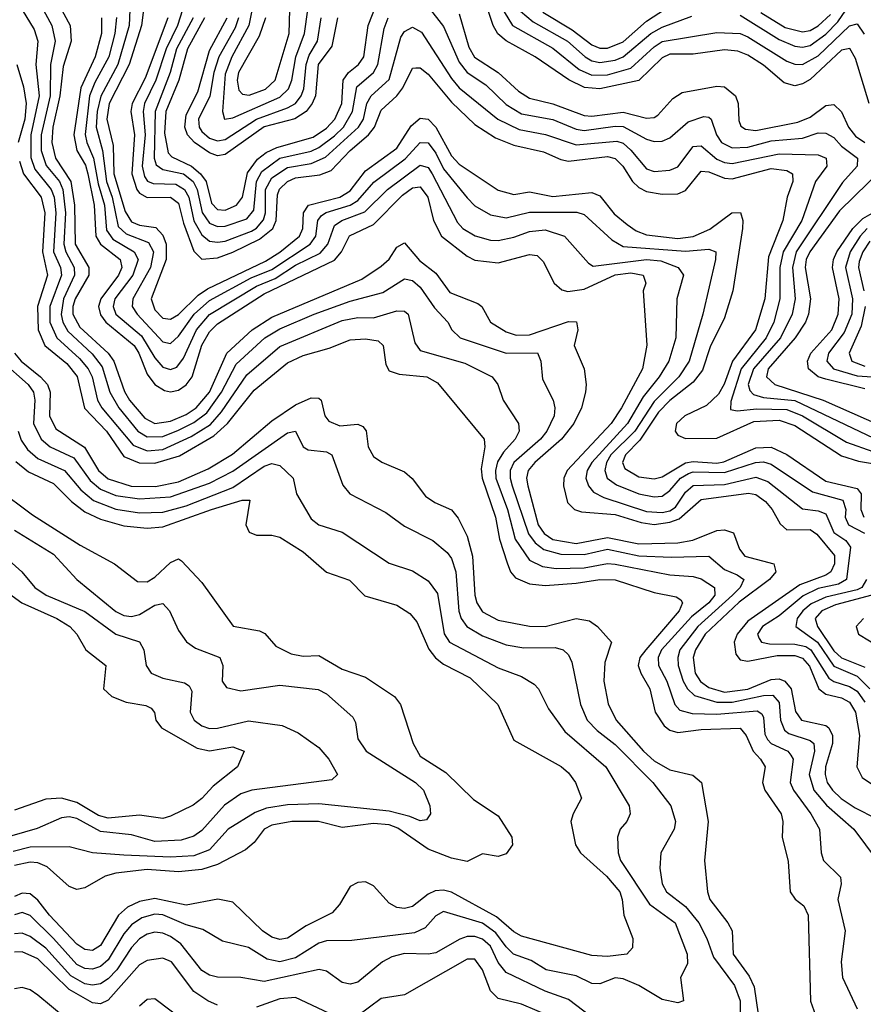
# Model space of a CAD drawing. Header units: inches. Extents: x 501365 to 657855, y 482276 to 547543.
# Tile 860 of 957: x 621803 to 623966, y 500641 to 503165. Entities that reach past the tile are written whole.
import ezdxf

# ---------------------------------------------------------------- set-up
doc = ezdxf.new("R2010")
doc.units = ezdxf.units.IN
doc.header["$MEASUREMENT"] = 0
doc.layers.add('A6520', color=7, linetype='Continuous')

msp = doc.modelspace()

# ---------------------------------------------------------------- linework, layer by layer
at = {"layer": 'A6520', "color": 5}
for points, elevation in [([(622414.2, 503270), (622390.7, 503150), (622346.8, 503070), (622330, 503025.6), (622322.8, 502930), (622328.5, 502910), (622350, 502913.2), (622470, 502966.8), (622492.5, 502987.5), (622500.8, 503010), (622510.9, 503070), (622533.4, 503130), (622541.6, 503190)], 3160), ([(623980.9, 502950), (623945.7, 503065.7), (623931.2, 503091.2), (623910, 503087.2), (623830, 503011.9), (623810, 503000.6), (623790, 502995.9), (623763.1, 503003.1), (623710, 503048.9), (623670, 503073.9), (623644.5, 503084.5), (623610, 503088), (623530, 503076.9), (623470, 503076.4), (623450, 503067.1), (623390, 503009.1), (623290, 502987.5), (623251.4, 502991.4), (623210.8, 503010.8), (623124.3, 503070), (623050.6, 503110.6), (623028.6, 503128.6), (623017, 503150), (622970.3, 503290)], 3120), ([(621853.2, 503210), (621885.9, 503150), (621894.5, 503110), (621881.9, 503050), (621881.7, 502970), (621858.6, 502870), (621858.5, 502830), (621871.3, 502791.3), (621905.1, 502750), (621913.9, 502730), (621920.4, 502670), (621916.4, 502590), (621921.7, 502570), (621942.6, 502530), (621943.9, 502510), (621915.8, 502450), (621909.2, 502409.3), (621913.5, 502390), (621926.6, 502366.6), (621988.6, 502308.6), (622014.9, 502274.9), (622034.4, 502210), (622057.3, 502170), (622106.3, 502110), (622130, 502096.1), (622170, 502096.8), (622210, 502112.6), (622250, 502132.4), (622282.6, 502157.4), (622320.9, 502210), (622358, 502282), (622431.6, 502350), (622470, 502372.8), (622558.2, 502410), (622650, 502443.3), (622734.1, 502465.9), (622790, 502500.8), (622810, 502496.9), (622830, 502479.5), (622866.6, 502426.6), (622900.6, 502390), (622911.3, 502370), (622932.6, 502350), (623050, 502310.6), (623131, 502311), (623139, 502290), (623143.5, 502243.5), (623170.6, 502190), (623175.2, 502170), (623173.3, 502150), (623154.2, 502110), (623138.5, 502090), (623070, 502030.2), (623060.7, 502010), (623060.2, 501990), (623066, 501970), (623107.6, 501847.6), (623124.2, 501824.2), (623146.7, 501806.7), (623190, 501795.1), (623250, 501794.5), (623310, 501807.7), (623390, 501791.1), (623472.9, 501787.1), (623569.8, 501789.8), (623610, 501755.5), (623642.4, 501742.4), (623659.7, 501730), (623650, 501710), (623630.8, 501690), (623541.5, 501610), (623495.6, 501550), (623490, 501530), (623491.2, 501510), (623504.3, 501470), (623515.4, 501450), (623533, 501433), (623590, 501416), (623630, 501415.4), (623710, 501433), (623733.7, 501433.7), (623750, 501415), (623753.5, 501370), (623763.8, 501343.8), (623775.1, 501335.1), (623830, 501317.5), (623839, 501310), (623841, 501290), (623827.3, 501230), (623839.1, 501190), (623871.8, 501151.8), (623941.6, 501090), (624001.7, 501010)], 2860), ([(621900.3, 503210), (621932.9, 503150), (621935.2, 503110), (621914.8, 503045.2), (621906, 502970), (621888.3, 502890), (621885.4, 502850), (621895, 502810), (621934.5, 502750), (621943.7, 502690), (621945.5, 502590), (621980.6, 502530), (621980.2, 502510), (621945.6, 502450), (621939.1, 502430), (621939.3, 502410), (621957.3, 502377.3), (622030, 502310), (622044.7, 502290), (622072, 502212), (622084.7, 502190), (622123.7, 502143.7), (622150, 502130.4), (622190, 502136.3), (622230, 502152.8), (622256, 502170), (622290, 502210.3), (622334, 502310), (622399.1, 502370), (622450, 502402.6), (622680, 502500), (622730, 502533.3), (622750, 502551.4), (622770, 502582.2), (622790, 502593.2), (622828, 502548), (622870, 502515.1), (622905.8, 502465.8), (622977.7, 502437.7), (622987.6, 502430), (623010.1, 502390), (623050, 502364.8), (623076.3, 502356.3), (623110, 502357.3), (623210, 502391.1), (623230.6, 502390.6), (623233.7, 502370), (623225, 502330), (623250.6, 502270), (623255.5, 502230), (623253.4, 502210), (623243.2, 502170), (623224, 502130), (623192, 502090), (623123.6, 502030), (623106.9, 502010), (623102.8, 501990), (623105.8, 501970), (623132.7, 501870), (623147.9, 501847.9), (623170, 501832.8), (623230, 501822.5), (623310, 501838.1), (623390, 501821.6), (623490, 501824.6), (623528.7, 501831.3), (623590, 501855.9), (623610, 501857.8), (623633.1, 501850), (623648, 501808), (623661.9, 501790), (623736.3, 501770), (623741.4, 501750), (623725.4, 501730), (623647.8, 501672.2), (623560.8, 501590), (623535.4, 501550), (623529.3, 501530), (623534.4, 501490), (623548.4, 501468.4), (623570, 501453.6), (623610, 501441.6), (623670, 501449), (623730, 501473.9), (623750, 501475.3), (623765, 501470), (623780.5, 501450), (623792.3, 501392.3), (623807.5, 501370), (623870, 501355.9), (623877.8, 501350), (623886.7, 501330), (623886.6, 501310), (623868.7, 501250), (623867.8, 501230), (623873.5, 501210), (623886.5, 501190), (623908.7, 501168.8), (623944.9, 501144.9), (624052.7, 501090)], 2880), ([(622277.4, 503170), (622233.3, 503090), (622211.2, 503010), (622177.9, 502930), (622174.5, 502874.5), (622183.5, 502823.5), (622193.3, 502813.3), (622244, 502790), (622266.7, 502770), (622281.2, 502750), (622295.2, 502695.2), (622310, 502678.6), (622330, 502676.8), (622359.3, 502690), (622374.6, 502710), (622387.3, 502772.7), (622412.6, 502807.4), (622435.3, 502824.7), (622462.4, 502837.6), (622555.8, 502864.2), (622590, 502887.3), (622610.7, 502910), (622629.1, 502950), (622632.1, 503010), (622645.9, 503030), (622671.9, 503050), (622685, 503070), (622696.3, 503150), (622717.3, 503202.7)], 3080), ([(622850, 503197.6), (622890, 503147.7), (622930, 503056), (622950, 503030.1), (622998.2, 502998.2), (623050, 502947.8), (623090, 502923.9), (623170, 502909.4), (623230, 502884.5), (623250, 502880.7), (623330, 502892.4), (623350, 502891.2), (623410, 502858.8), (623430, 502852.7), (623450, 502853.3), (623470, 502862), (623516.6, 502903.4), (623557.1, 502917.1), (623570, 502915.4), (623575.5, 502910), (623589.8, 502870), (623602.3, 502850), (623630, 502836.6), (623670, 502838.4), (623730, 502854.4), (623810, 502861), (623850, 502874.7), (623870, 502874.6), (623890, 502862.8), (623910, 502841), (623950.6, 502810), (623950.1, 502790), (623912.1, 502747.9), (623793.5, 502570), (623783.9, 502530), (623791.2, 502450), (623783.7, 502410), (623753.2, 502350), (623683.9, 502270), (623670.3, 502230.3), (623674.6, 502214.6), (623684.5, 502204.5), (623710, 502196.9), (623790, 502189), (623992.4, 502092.4)], 3060), ([(623144, 503184), (623219.4, 503139.4), (623270, 503100.8), (623290, 503092.4), (623310, 503091.9), (623350, 503108.7), (623410, 503161.2), (623490, 503213.5)], 3180), ([(623650, 503176.5), (623750, 503114.4), (623790, 503096.8), (623810, 503094.3), (623830, 503098.8), (623870, 503127.8), (623900.4, 503159.6), (623930, 503203)], 3160), ([(621810, 503190), (621840.3, 503140.3), (621849.8, 503110), (621844.9, 503050), (621853.5, 502970), (621831.4, 502870), (621831.5, 502811.5), (621842.1, 502782.2), (621883.7, 502730), (621891.8, 502710), (621895.6, 502670), (621890.3, 502570.3), (621908, 502530), (621910.4, 502510), (621880.2, 502430), (621880.9, 502390), (621898.3, 502350), (621956.7, 502296.7), (621979, 502270), (621989.1, 502250), (622002.8, 502190), (622014, 502170), (622094.1, 502074.1), (622130, 502060.2), (622170, 502063.3), (622243.2, 502096.8), (622292.1, 502127.9), (622320.2, 502159.8), (622385.2, 502254.8), (622470, 502327), (622630, 502393.7), (622670, 502401.4), (622710, 502401.1), (622770, 502419.1), (622790, 502418), (622799.2, 502410), (622816.4, 502336.4), (622830, 502317.2), (622944.6, 502284.6), (623014.6, 502250), (623028.9, 502230), (623042.5, 502190), (623081.8, 502130), (623083.6, 502110), (623073.6, 502090), (623043.6, 502056.4), (623028.4, 502031.6), (623022.8, 502010), (623023.6, 501990), (623053.8, 501910), (623073.6, 501833.6), (623110, 501779.9), (623143.4, 501763.4), (623178.7, 501758.7), (623250, 501760.4), (623310, 501771.3), (623330, 501769.3), (623470, 501742.5), (623530, 501737.8), (623550, 501731.5), (623584.4, 501710), (623585.5, 501690), (623570, 501670), (623525.6, 501634.4), (623448.6, 501550), (623439.7, 501530), (623440.7, 501510), (623461.9, 501470), (623483, 501410), (623495.6, 501395.6), (623526.7, 501386.7), (623590, 501385.3), (623693.8, 501393.8), (623706, 501386), (623710, 501376.8), (623713.7, 501333.7), (623720.4, 501320.4), (623730, 501309.6), (623772, 501290), (623780, 501280), (623785.7, 501270), (623778.1, 501210), (623786.6, 501190), (623831.1, 501130), (623853.9, 501090), (623857.9, 501030), (623864.1, 501010), (623907, 500967), (623909.1, 500950), (623900.8, 500910), (623919.2, 500830), (623909.2, 500750), (623912.6, 500710), (623950, 500629.5)], 2840), ([(622013.3, 503170), (622013.3, 503130), (621996.7, 503070), (621960, 502990), (621942.3, 502870), (621950, 502830), (621971.8, 502791.8), (621978.1, 502770), (621994.2, 502690), (621998.7, 502610), (622010, 502589.8), (622060.9, 502550), (622065, 502530), (622056.1, 502510), (622011.5, 502450), (622005.2, 502430), (622010, 502408.7), (622024.1, 502390), (622096.4, 502330), (622108.9, 502310), (622130, 502256.6), (622150, 502230.4), (622174.6, 502214.6), (622190, 502211.4), (622210, 502215.3), (622230, 502229.3), (622245.4, 502250), (622270, 502330.5), (622290, 502365.1), (622310, 502385.6), (622430, 502462), (622610, 502548.7), (622628.2, 502570), (622649, 502611), (622710, 502640.3), (622784.5, 502715.5), (622810, 502734.1), (622830, 502736.6), (622849.3, 502710), (622863.7, 502650), (622884.6, 502610), (622950, 502558.7), (622970, 502548.4), (623030, 502541.9), (623110, 502562.8), (623130, 502560.3), (623145.3, 502545.3), (623173.4, 502490), (623193, 502473), (623208.6, 502468.6), (623250, 502474.3), (623330, 502511), (623370, 502516), (623401.4, 502510), (623408.5, 502490), (623401.3, 502470), (623411.2, 502331.2), (623399.8, 502270), (623346, 502170), (623319.6, 502130), (623206.9, 502010), (623197.7, 501990), (623197.3, 501970), (623207.7, 501927.7), (623225.3, 501910), (623243.7, 501903.8), (623330, 501897.1), (623396.3, 501876.3), (623430, 501871.6), (623470, 501877.3), (623493.9, 501886.1), (623550, 501935.6), (623671.2, 501951.2), (623690, 501948.2), (623715.5, 501930), (623732.3, 501910), (623753, 501873), (623770, 501857.3), (623830, 501858.5), (623846.4, 501846.4), (623892.1, 501792.1), (623892.2, 501770), (623882.6, 501750), (623870, 501741.5), (623803.3, 501716.7), (623670, 501623.5), (623642.1, 501590), (623634.9, 501570), (623638.8, 501538.8), (623650, 501524.2), (623670, 501520.6), (623744.7, 501535.3), (623790, 501535), (623810, 501528.6), (623828, 501508), (623851.8, 501450), (623870, 501436.2), (623910, 501426.7), (623930, 501415.7), (623946.2, 501390), (623955.8, 501330), (623949.2, 501250), (623962.8, 501222.8), (623986.4, 501206.4)], 2920), ([(622051, 503171), (622047, 503130), (622031.7, 503070), (621995.8, 503004.2), (621982.4, 502970), (621971.1, 502871.1), (621975.1, 502850), (621992.8, 502810), (622004.6, 502744.6), (622020.3, 502690), (622025.5, 502625.5), (622042.2, 502602.2), (622096.9, 502570), (622106.9, 502550), (622093.5, 502510), (622047.3, 502450), (622043.1, 502430), (622049.6, 502410), (622115.1, 502355.1), (622150, 502298.3), (622170, 502274.6), (622190, 502268.5), (622205.8, 502274.2), (622222.9, 502297.1), (622256.1, 502370), (622290, 502409.8), (622410, 502482), (622458.3, 502501.7), (622510, 502535.5), (622573.6, 502566.4), (622593.2, 502590), (622610, 502637.3), (622629, 502650), (622687.9, 502672.2), (622746.2, 502730), (622830, 502792.5), (622850, 502785.9), (622861, 502770), (622925.4, 502645.4), (622939.6, 502630), (622970.8, 502610.8), (623010, 502599.6), (623030, 502598.7), (623070, 502607.4), (623110, 502622.3), (623150, 502626.6), (623199.5, 502610), (623261.1, 502541.1), (623273.1, 502533.1), (623410, 502550.6), (623446.7, 502546.7), (623491.5, 502530), (623504.9, 502510), (623487.8, 502450), (623485.2, 502350), (623466.9, 502290), (623442.1, 502250), (623401.3, 502198.7), (623361.1, 502130), (623269.6, 502030), (623258.2, 502010), (623254.7, 501990), (623261.2, 501970), (623274.3, 501954.3), (623300.3, 501940.3), (623410, 501904.5), (623450, 501901.6), (623470, 501906.5), (623484.2, 501915.9), (623510, 501953.9), (623530, 501971.4), (623610, 501973.9), (623690, 501992.2), (623721, 501981), (623810, 501911.4), (623850, 501906), (623870, 501898.3), (623890.5, 501850.5), (623920.6, 501830), (623932.7, 501812.7), (623922.5, 501730), (623901.8, 501718.2), (623850, 501706.8), (623811.3, 501688.7), (623750, 501637.3), (623707.8, 501610), (623694.2, 501590), (623698.7, 501578.7), (623704.4, 501570), (623725.3, 501565.3), (623790, 501564.1), (623818.4, 501558.4), (623831.7, 501550), (623877.7, 501477.7), (623890, 501468.7), (623930, 501456), (623950, 501444), (623970, 501415.6)], 2940), ([(622085.9, 503190), (622083.7, 503150), (622055.1, 503050), (622011, 502969), (622001.7, 502930), (621999.2, 502890), (622015.8, 502830), (622026.1, 502750), (622040.2, 502710), (622055.4, 502635.4), (622076.1, 502616.1), (622133.8, 502593.8), (622146.2, 502570), (622138.6, 502530), (622093.1, 502450), (622091.4, 502430), (622104.7, 502410), (622170, 502339), (622190, 502335.5), (622210, 502353.6), (622250.5, 502410), (622290, 502445), (622396.4, 502503.6), (622450, 502524.8), (622548, 502590), (622562.6, 502610), (622567.8, 502650), (622576.9, 502663.1), (622588.9, 502671.1), (622650, 502689.4), (622670, 502701.7), (622711.3, 502748.7), (622791.8, 502808.2), (622830, 502850.7), (622850, 502849.1), (622870, 502822.9), (622890, 502783.2), (622950, 502708.3), (622970, 502688), (623010, 502664.7), (623050, 502657.6), (623110, 502671.7), (623231.4, 502671.4), (623250, 502665.6), (623320.8, 502600.8), (623350, 502583.5), (623510, 502571.4), (623570, 502576.5), (623587.7, 502570), (623586.6, 502550), (623554.7, 502410), (623519.7, 502290), (623492.9, 502250), (623430, 502186.8), (623379.8, 502110), (623318.7, 502050), (623307.3, 502030), (623303.4, 502010), (623309.5, 501990), (623332.8, 501972.8), (623390, 501949.6), (623430, 501942), (623450, 501943.7), (623470, 501957.9), (623497.4, 501990), (623517.9, 502002.1), (623530, 502006.2), (623610, 502004.1), (623689.8, 502029.8), (623710, 502031.5), (623730, 502025.8), (623835.3, 501955.3), (623913.4, 501933.4), (623920.6, 501910), (623919.5, 501890), (623928, 501870), (623969.1, 501849.1)], 2960), ([(622120.6, 503190), (622115.2, 503150), (622084.1, 503050), (622033, 502950), (622026.2, 502910), (622042.5, 502842.5), (622044.6, 502770), (622073.7, 502673.7), (622090, 502647.2), (622110, 502638.7), (622152.3, 502632.3), (622170, 502612.7), (622178.4, 502590), (622178.7, 502550), (622140.2, 502450), (622150, 502421.8), (622170, 502400.4), (622190, 502397.6), (622210, 502409.3), (622260.8, 502459.2), (622284.9, 502475.1), (622433.5, 502546.5), (622470, 502569.5), (622520.3, 502610), (622529, 502630), (622530.6, 502670), (622543.8, 502690), (622623.7, 502710), (622650, 502726), (622690, 502777.5), (622770, 502835.4), (622807, 502893), (622830, 502912.3), (622850, 502910.3), (622870, 502889.8), (622910, 502815.8), (622930, 502794.5), (623030, 502727.7), (623070, 502716.6), (623110, 502723.8), (623170, 502711.9), (623270, 502721.8), (623290, 502713.5), (623327.3, 502667.3), (623360.2, 502640.2), (623383.8, 502623.8), (623410, 502613.2), (623490, 502603.9), (623530, 502609.5), (623572.2, 502627.8), (623628.7, 502670), (623650.8, 502670.8), (623657, 502650), (623656.1, 502630), (623631.5, 502470), (623610, 502400.9), (623573.3, 502326.7), (623553.3, 502266.7), (623530, 502235.8), (623470, 502189), (623441.1, 502158.9), (623392.8, 502087.2), (623356.6, 502050), (623348.4, 502030), (623354.8, 502014.8), (623390, 501993.3), (623430, 501987.9), (623450, 501993.5), (623510, 502029), (623530, 502032.9), (623590, 502028.5), (623608.4, 502031.6), (623690, 502067.6), (623729.9, 502069.8), (623770, 502050.8), (623870, 501982.6), (623950, 501963.5), (623960.4, 501950), (623959.1, 501910), (623967.2, 501890)], 2980), ([(622183.3, 503170), (622124.6, 503015.4), (622091.6, 502950), (622087.8, 502930), (622097.4, 502870), (622090.7, 502770), (622103.2, 502730), (622110, 502720.3), (622130, 502709.5), (622190, 502709.8), (622210, 502694.5), (622223.2, 502643.2), (622250, 502571.9), (622270, 502551.3), (622310, 502554.7), (622350, 502569.4), (622417.9, 502602.1), (622451.9, 502630), (622460.5, 502650), (622463.9, 502716.1), (622469.5, 502730.5), (622489.9, 502750), (622510, 502759.3), (622572.5, 502767.5), (622601.4, 502778.6), (622650.6, 502830), (622697.3, 502870), (622712.6, 502890), (622730, 502933.1), (622770, 502970.1), (622785, 502990), (622810, 503040.9), (622818.7, 503041.3), (622830, 503041.3), (622850, 503025.1), (622910, 502953.8), (622970, 502896.4), (623022.6, 502862.6), (623070, 502843.5), (623146.4, 502826.4), (623190, 502806.5), (623210, 502802.1), (623310, 502814.1), (623329.3, 502809.3), (623349.7, 502789.7), (623374.2, 502750), (623390, 502734.7), (623410, 502724.3), (623450, 502718.1), (623490, 502718.4), (623510, 502727), (623550, 502776.5), (623570, 502775.1), (623610, 502758.8), (623630, 502757.3), (623730, 502783.5), (623770, 502778.8), (623784, 502770), (623785, 502750), (623770.9, 502710), (623759.4, 502650), (623723.1, 502556.9), (623713.5, 502450), (623689.8, 502370), (623630.7, 502290), (623609.4, 502230.6), (623595, 502205), (623563.6, 502176.4), (623508.3, 502150), (623487.3, 502130), (623483.6, 502110), (623490, 502100.5), (623510, 502091.6), (623590, 502092.5), (623685.2, 502134.8), (623750, 502138.3), (623790, 502124.8), (623910, 502047.4), (623953.9, 502033.9), (624010, 502023.8)], 3020), ([(622220.6, 503190), (622207.6, 503150), (622179, 503090), (622151.8, 503010), (622123.5, 502950), (622120, 502930), (622124.6, 502870), (622117.3, 502790), (622123.1, 502763.1), (622131.1, 502751.1), (622145.4, 502745.4), (622203.1, 502743.1), (622225.4, 502730), (622236.4, 502710), (622250, 502649.1), (622270, 502613.3), (622290, 502597.5), (622310, 502594.6), (622330, 502597.7), (622397.1, 502622.9), (622410, 502630.3), (622427.9, 502652.1), (622433.2, 502670), (622433.1, 502730), (622450, 502759.7), (622490, 502785.8), (622550, 502796.6), (622587.3, 502812.7), (622671.8, 502890), (622684.2, 502910), (622693.4, 502950), (622703.8, 502970), (622750, 503012), (622779.9, 503120.1), (622790, 503135), (622810, 503145.9), (622833.5, 503133.5), (622910, 503014.3), (622930, 502990.6), (623028.6, 502910), (623083.3, 502883.3), (623151.1, 502871.1), (623230, 502844), (623334.1, 502854.1), (623350, 502848.3), (623370, 502831), (623410, 502782.8), (623430, 502776.2), (623470, 502779.7), (623490, 502787.6), (623530, 502840.3), (623538.9, 502841.1), (623550, 502841.9), (623590, 502807.3), (623610, 502798.6), (623630, 502796.2), (623750, 502821.6), (623850, 502818.4), (623870.9, 502810), (623872, 502790), (623843.4, 502750), (623808, 502650), (623760.1, 502570), (623751.8, 502530), (623752.2, 502450), (623736.8, 502390), (623716.5, 502350), (623652.8, 502270), (623626.6, 502186.6), (623625.7, 502165.7), (623642.2, 502162.2), (623692.6, 502167.4), (623770, 502166.2), (623810, 502149.5), (623922.6, 502082.6), (623990, 502058.5)], 3040), ([(622247.5, 503170), (622205.6, 503090), (622189, 503030), (622150.2, 502930), (622147.6, 502810), (622152.7, 502792.7), (622170, 502781.3), (622222.8, 502770), (622247.5, 502750), (622258.1, 502730), (622270.7, 502670.7), (622290, 502643.9), (622310, 502634.8), (622330, 502635.6), (622385.7, 502654.3), (622403.3, 502676.7), (622410, 502750), (622423.8, 502776.2), (622470.3, 502809.7), (622550, 502828.4), (622570, 502837.7), (622610, 502867), (622633, 502890), (622656.3, 502930), (622667.2, 502992.8), (622710.3, 503029.7), (622721.7, 503050), (622737.3, 503142.7), (622748.1, 503170)], 3060), ([(622617.8, 503170), (622603, 503097), (622568.5, 503050), (622561.7, 502970), (622553.3, 502950), (622537.7, 502930), (622508.8, 502911.2), (622430, 502890.2), (622330, 502819.4), (622310, 502816.4), (622290, 502823.8), (622251, 502850), (622233.8, 502870), (622226.9, 502890), (622230, 502921.5), (622259.9, 502980.1), (622290, 503085.9), (622334.7, 503170)], 3120), ([(622364.2, 503170), (622355.5, 503144.5), (622314, 503070), (622301, 503030), (622290.8, 502969.2), (622261.2, 502910), (622263.2, 502890), (622270, 502878.9), (622290, 502861.2), (622310, 502854.8), (622330, 502857.7), (622410.5, 502910), (622490, 502938.9), (622510, 502950.6), (622525.2, 502970), (622531.9, 502988.1), (622537.7, 503050), (622545.5, 503074.5), (622566.4, 503110), (622576.2, 503170)], 3140), ([(622433.5, 503170), (622417, 503123), (622364.5, 503030), (622360.7, 503010), (622364.7, 502984.7), (622374.3, 502974.3), (622391.5, 502971.5), (622433, 502987), (622458.4, 503010), (622493.9, 503130), (622495.4, 503190)], 3180), ([(622930, 503180.4), (622954.5, 503094.5), (622969.3, 503069.3), (623029.7, 503029.7), (623081.7, 502981.7), (623110, 502964.3), (623170, 502949.2), (623250, 502919.3), (623270, 502917.9), (623350, 502927.9), (623410, 502912.9), (623430, 502914.7), (623439.4, 502920.6), (623477.3, 502962.7), (623501.7, 502978.3), (623590, 502994.9), (623610, 502993.1), (623638.1, 502970), (623645.2, 502950), (623646.6, 502906.6), (623652.1, 502892.1), (623664.1, 502884.1), (623690, 502881.1), (623797.6, 502902.4), (623830, 502915.5), (623870, 502945.1), (623890, 502948), (623910, 502928.5), (623927.9, 502890), (623946.2, 502866.2), (623970, 502850.7)], 3080), ([(623044.8, 503184.8), (623066.2, 503150), (623170, 503091.8), (623237.1, 503037.1), (623270, 503022.7), (623310, 503023.3), (623370, 503041.2), (623430, 503095.9), (623450, 503108.9), (623590, 503132.3), (623650, 503129.4), (623670, 503121.3), (623770, 503058.9), (623790, 503050.8), (623810, 503050), (623850, 503072), (623930, 503149.5), (623950, 503154.4), (623967.8, 503127.8)], 3140), ([(623086.9, 503186.9), (623119.4, 503159.4), (623207.4, 503110), (623252.7, 503070), (623270, 503059.9), (623290, 503055.6), (623330, 503061.3), (623350.2, 503069.8), (623421.5, 503130), (623450, 503146.1), (623526, 503174)], 3160), ([(623703.5, 503183.5), (623765.3, 503145.3), (623810, 503133.7), (623830, 503137.7), (623850, 503148.9), (623881.7, 503178.3)], 3180), ([(621795.6, 503050), (621812.9, 502992.9), (621819.8, 502950), (621816, 502910), (621799.4, 502850)], 2820), ([(621802.4, 502802.4), (621813.1, 502770), (621857.9, 502710), (621867.3, 502670), (621861.9, 502570), (621874.5, 502510), (621849, 502430), (621850.6, 502370), (621867.4, 502330), (621923.9, 502283.9), (621950.4, 502250.4), (621969.2, 502169.2), (622025.4, 502110), (622070, 502045.3), (622109.6, 502029.6), (622150, 502028.5), (622213, 502047), (622301.2, 502098.8), (622336, 502130), (622404.5, 502215.5), (622490, 502285.4), (622530, 502304.7), (622596.5, 502323.5), (622650, 502344.9), (622690, 502347), (622721.8, 502341.8), (622734.9, 502330), (622741.4, 502281.4), (622750, 502265.1), (622776.4, 502256.4), (622847.2, 502250), (622874.1, 502234.1), (622993.6, 502090), (622995.8, 502070), (622986.5, 502013.5), (622989, 501990), (623023, 501890), (623033.2, 501833.2), (623052.5, 501772.5), (623061.3, 501750), (623074.4, 501734.4), (623110, 501719.2), (623150, 501715), (623230, 501720.4), (623290, 501729.8), (623330, 501729.6), (623430, 501696.7), (623486, 501686), (623497.9, 501677.9), (623502.4, 501670), (623493.7, 501650), (623408, 501550), (623393.1, 501530), (623388.4, 501510), (623395.2, 501490), (623418.9, 501450), (623432.4, 501390), (623455.4, 501355.4), (623470, 501343.9), (623490, 501338), (623550, 501345.6), (623650, 501348.8), (623665.3, 501330), (623683.4, 501290), (623702.6, 501270), (623713.8, 501250), (623707.4, 501210), (623713.5, 501190), (623755.5, 501130), (623759.6, 501110), (623758.2, 501070), (623772.9, 501007.1), (623778.3, 500930), (623791.1, 500911.1), (623813.6, 500893.6), (623824.3, 500870), (623830.2, 500649.8), (623851.6, 500590)], 2820), ([(624016, 502784), (623904.5, 502675.5), (623828.8, 502570), (623819.3, 502550), (623816.9, 502530), (623830.4, 502450), (623825.2, 502410), (623817.2, 502390), (623790.8, 502350), (623722.1, 502270), (623717.7, 502250), (623738.9, 502230), (623862.6, 502190), (624010, 502124.5)], 3080), ([(623970, 502218.9), (623870, 502243.4), (623850, 502250), (623825, 502270), (623822.8, 502290), (623831.1, 502310), (623885, 502370), (623901.4, 502410), (623903.6, 502450), (623886.6, 502530), (623889.2, 502550), (623898.3, 502570), (623939.3, 502630), (623964.8, 502655.2), (624090, 502727.5)], 3120), ([(623975.8, 502630), (623957.5, 502610), (623932.1, 502570), (623920.5, 502530), (623938, 502450), (623936, 502410), (623917, 502363), (623876.4, 502310), (623872.7, 502290), (623889.8, 502269.8), (623950, 502251.9), (624064.7, 502244.7)], 3140), ([(623982.6, 502597.4), (623964.4, 502570), (623955.1, 502544.9), (623953.1, 502530), (623967.5, 502470)], 3160), ([(623970.8, 502430), (623960.3, 502379.7), (623929.8, 502310), (623936.6, 502290), (623970, 502277.2)], 3160), ([(621757.7, 502290), (621825.3, 502230), (621838.6, 502210), (621841.8, 502190), (621838.6, 502130), (621858.3, 502090), (621881.6, 502070), (621942, 502042), (621984.1, 501984.1), (622010, 501962.1), (622050, 501945.2), (622110, 501936.7), (622190, 501942.3), (622290, 501977.2), (622350, 502008.1), (622490, 502106.3), (622510.3, 502110.3), (622530.1, 502070.1), (622542.3, 502062.3), (622590, 502057.3), (622603.8, 502050), (622631.9, 501971.9), (622649.2, 501950), (622741.8, 501901.8), (622790, 501866.9), (622862.7, 501830), (622899.2, 501799.2), (622910, 501784.2), (622921.3, 501750), (622928.8, 501648.8), (622934.9, 501630), (622949.5, 501609.5), (622990, 501585.5), (623050, 501563), (623095.3, 501555.3), (623176, 501556), (623196.5, 501550), (623210, 501537.2), (623218.3, 501518.3), (623240.6, 501410), (623258.2, 501370), (623283.2, 501343.2), (623330, 501307.3), (623426.4, 501210), (623472.2, 501150), (623484.1, 501110), (623480.9, 501090), (623446.9, 501030), (623444.2, 500990), (623450.6, 500950), (623461.5, 500930), (623510, 500891.9), (623543.8, 500850), (623565.1, 500810), (623582.2, 500762.2), (623635.5, 500690), (623650.5, 500650), (623651.4, 500548.6)], 2760), ([(621790, 502310), (621806.6, 502290), (621856.7, 502250), (621874.1, 502230), (621881.1, 502210), (621879.4, 502150), (621896.2, 502116.1), (621969.6, 502069.6), (622005.2, 502010), (622030, 501988), (622089.1, 501969.1), (622151.5, 501968.5), (622210, 501980.7), (622286.4, 502013.6), (622348.4, 502051.5), (622450, 502136.8), (622510, 502177.8), (622550, 502196.2), (622570, 502195), (622576.2, 502190), (622585.4, 502150), (622596, 502136), (622624.3, 502124.3), (622670, 502128), (622682.7, 502122.7), (622691.6, 502111.6), (622696.3, 502070), (622710, 502045.6), (622731.3, 502031.3), (622790, 502006.3), (622809, 501989), (622843.5, 501943.5), (622867.4, 501927.4), (622910, 501908.4), (622927.6, 501887.6), (622950, 501840.9), (622964, 501790), (622970, 501690), (622974.8, 501670), (622990, 501647.6), (623030, 501626.2), (623110, 501610.3), (623150, 501610.1), (623230.1, 501630.1), (623264.3, 501624.3), (623284.7, 501610), (623320.4, 501570), (623302.9, 501517.1), (623301, 501470), (623311.6, 501411.6), (623332.5, 501370), (623402.4, 501290), (623430, 501265.5), (623470, 501242.7), (623528.8, 501228.8), (623550.6, 501210), (623567.8, 501110), (623559.1, 501010), (623566.2, 500930), (623572.2, 500910), (623618.7, 500850), (623629.2, 500830), (623632.1, 500770), (623673.2, 500713.2), (623686.1, 500686.1), (623701.5, 500581.5)], 2780), ([(621799.6, 502110), (621807.1, 502087.1), (621823.2, 502063.2), (621850, 502040.5), (621917.7, 502010), (621959.7, 501959.7), (621992.8, 501932.8), (622050, 501910.2), (622110, 501901.4), (622170, 501902.9), (622230, 501918.9), (622350, 501966.2), (622430, 502020.3), (622450, 502027.6), (622470, 502022.4), (622504.5, 501990), (622512.4, 501950), (622550, 501885.3), (622570.1, 501870.1), (622630, 501851.7), (622750, 501771.9), (622810, 501752.8), (622850, 501727.2), (622874.1, 501694.1), (622891.2, 501591.2), (622905.3, 501570), (623030, 501503.4), (623090, 501481.9), (623121.8, 501461.8), (623133.4, 501450), (623158.5, 501398.5), (623200.8, 501340.8), (623306, 501250), (623365.5, 501150), (623368.3, 501130), (623359.2, 501110), (623342.4, 501090), (623335.3, 501070), (623337.7, 501030), (623343.6, 501010), (623417.9, 500897.8), (623483.8, 500850), (623514.1, 500770), (623515.2, 500744.8), (623497.1, 500710), (623504.7, 500650), (623490, 500645.3), (623450, 500653.8), (623390, 500689.5), (623350, 500707), (623330, 500709.3), (623290, 500694), (623270, 500694.7), (623230, 500714.1), (623152.5, 500730), (623114, 500754), (623069.5, 500769.5), (623050, 500788.3), (623024.2, 500824.2), (622990, 500849.4), (622890, 500878.9), (622870, 500867.9), (622842.6, 500837.4), (622815.3, 500824.7), (622654.7, 500805.3), (622590, 500804.4), (622570, 500798.5), (622510, 500760.4), (622470, 500750.4), (622437.3, 500757.3), (622390, 500787.3), (622322.9, 500802.9), (622273, 500833), (622230, 500845.2), (622170, 500870.6), (622150, 500872.7), (622116.6, 500863.4), (622090, 500845.3), (622070, 500822.2), (622030, 500755.2), (622010, 500738.6), (621990, 500731.7), (621970, 500733.3), (621950, 500743.6), (621890.3, 500810.3), (621830, 500868.8), (621810, 500876.8), (621790, 500871.1)], 2740), ([(621793, 502033), (621826.1, 502006.1), (621890, 501975.9), (621936, 501930), (621970, 501903.7), (622010, 501884.8), (622070, 501867.9), (622130, 501862), (622170, 501864.9), (622295.3, 501910), (622373.5, 501933.5), (622393.6, 501933.6), (622382.9, 501870), (622391.2, 501851.2), (622410, 501844.2), (622450, 501843.6), (622470, 501838.4), (622530, 501801.2), (622590, 501749), (622648.4, 501728.4), (622688, 501688), (622770, 501664.5), (622803, 501643), (622821.5, 501621.5), (622851.8, 501551.8), (622869.4, 501529.4), (622890, 501513.4), (622957.9, 501477.9), (623029, 501410), (623070, 501318.6), (623191.3, 501251.3), (623210, 501234.8), (623227.9, 501210), (623243, 501170), (623221.7, 501130), (623216.4, 501110), (623228.2, 501050), (623240.7, 501030), (623307.8, 500970), (623341.3, 500930), (623347.8, 500910), (623351.7, 500870), (623374.6, 500810), (623373.9, 500786.1), (623359.6, 500770), (623310, 500764.3), (623270, 500766.5), (623090, 500815.7), (623070, 500827), (623025.6, 500865.6), (622910, 500928.8), (622890, 500933.8), (622868, 500931.9), (622850, 500923.8), (622810, 500892.2), (622790, 500886.7), (622770, 500889.9), (622750, 500900.7), (622710, 500945), (622690, 500955), (622670, 500953.2), (622650, 500943), (622622.9, 500897.1), (622604.2, 500875.8), (622537.9, 500842.1), (622490, 500810.9), (622470, 500807.8), (622450, 500813.3), (622425.3, 500830), (622350, 500903.5), (622311.2, 500911.2), (622230, 500895.3), (622150, 500913), (622110, 500905.2), (622079.5, 500890), (622056.4, 500870), (622010, 500791.7), (621990, 500779.5), (621970, 500781.6), (621950, 500795.4), (621879.3, 500870), (621850, 500908.4), (621830, 500924.3), (621810, 500926), (621790, 500917.3)], 2720), ([(621744.2, 501964.2), (621835.7, 501895.7), (621957.9, 501817.9), (622046, 501770), (622105.1, 501725.1), (622130, 501723.8), (622150, 501736.3), (622190, 501773.8), (622210, 501783.3), (622218.2, 501778.2), (622270, 501722.1), (622350.7, 501610.7), (622418.3, 501598.3), (622431.5, 501591.5), (622459.5, 501559.5), (622499.5, 501539.5), (622530, 501533.4), (622570, 501535.7), (622630, 501500.8), (622690, 501479.8), (622764.3, 501430), (622779.8, 501410), (622811.9, 501310), (622830, 501277.8), (622895.8, 501235.8), (622966.2, 501166.2), (623030, 501124.5), (623064.4, 501070), (623066.5, 501050), (623050, 501027.4), (623030, 501020.3), (622990, 501026.8), (622950, 501007), (622910, 501016), (622850, 501039.4), (622772.9, 501093), (622750, 501101.4), (622710, 501105.2), (622630, 501094.4), (622569.6, 501110), (622500.5, 501110), (622450, 501100.5), (622430, 501090.5), (622404.3, 501055.7), (622382.3, 501037.7), (622310, 500999.5), (622270, 500987.3), (622210, 500980.6), (622130, 500987), (622050, 500977.8), (622022.1, 500970), (621970, 500940.1), (621950, 500935.4), (621930, 500943), (621874, 500994), (621850, 501003.8), (621830, 501006), (621790, 500997.1)], 2680), ([(621790, 501856.9), (621890, 501795.4), (621950.1, 501730), (622050, 501648.3), (622070, 501638.3), (622090, 501635.6), (622110, 501640.8), (622150, 501664), (622170, 501668.3), (622187.2, 501650), (622210, 501599.7), (622230.5, 501570.5), (622253.9, 501553.9), (622316.3, 501530), (622324.3, 501510), (622322.2, 501470), (622333, 501453), (622370, 501445), (622470, 501459.1), (622568.1, 501448.1), (622590, 501436.8), (622657.4, 501377.4), (622663.9, 501364), (622670, 501321.7), (622691.4, 501290), (622817.6, 501210), (622838.1, 501190), (622855, 501150), (622856.5, 501130), (622845.8, 501114.2), (622830, 501111.3), (622803.1, 501123.1), (622750, 501136.8), (622570, 501154.8), (622490, 501152.5), (622436.2, 501143.8), (622406.9, 501133.1), (622337.4, 501090), (622290, 501037.4), (622250, 501022.3), (622190, 501018.3), (622070, 501023.7), (621989.5, 501029.5), (621930, 501044.9), (621830, 501043.8), (621786.7, 501033.3)], 2660), ([(621735.2, 501815.2), (621808.9, 501750), (621841.8, 501710), (621870.8, 501690), (621970, 501648.1), (622050, 501590.1), (622110.4, 501570.4), (622121.1, 501550), (622127.7, 501510), (622140.6, 501490), (622170, 501477.7), (622225.7, 501465.7), (622237.5, 501457.5), (622244.4, 501444.4), (622240.1, 501390), (622250.1, 501370), (622270, 501355.2), (622290, 501348.3), (622310, 501349.5), (622390, 501368), (622476.1, 501356.1), (622517.5, 501337.5), (622570, 501299.8), (622595.3, 501270), (622617.6, 501230), (622603, 501217), (622398.7, 501190), (622370, 501181), (622328, 501151.9), (622270, 501087), (622250, 501072.6), (622217.5, 501062.5), (622150, 501058.4), (622090, 501076.1), (622010, 501084.4), (621950, 501117.3), (621930, 501122.1), (621910, 501119.6), (621848.2, 501091.8), (621750, 501064.2)], 2640), ([(621730, 501726.9), (621808.6, 501670), (621898.8, 501630), (621931.6, 501610), (621950.1, 501590), (621972.8, 501550), (622023.7, 501510), (622017.7, 501450), (622039.7, 501430), (622075.9, 501415.9), (622127, 501407), (622140, 501400), (622149.2, 501389.2), (622152.1, 501370), (622166.5, 501350), (622257.8, 501297.8), (622290, 501290.7), (622350, 501301.5), (622379, 501290), (622361.5, 501250), (622299.6, 501200.4), (622270, 501168.7), (622248.1, 501151.9), (622190, 501124), (622170, 501117.9), (622110, 501125.8), (622030, 501118.2), (622004.9, 501124.9), (621950, 501158.7), (621910, 501169.7), (621870, 501167), (621790, 501138.6)], 2620), ([(623974, 501730), (623961.6, 501710), (623950, 501703.6), (623870, 501685), (623831.8, 501668.2), (623810.9, 501650), (623796.6, 501630), (623792.8, 501610), (623848.4, 501570), (623890, 501507.7), (623950, 501482.3), (623982.9, 501450)], 2960), ([(623987.5, 501690), (623894.6, 501665.4), (623859.8, 501650), (623842.8, 501630), (623848.2, 501610), (623890, 501547.2), (623910, 501529.7), (623970, 501505.4)], 2980), ([(623966.5, 501630), (623947.6, 501610), (623953.6, 501590), (624010, 501555.7)], 3020), ([(623267.3, 500610), (623210, 500653.4), (623150, 500674.7), (623050, 500723), (623030, 500748.4), (623010, 500790), (622990, 500808.4), (622970, 500815), (622950, 500814.9), (622931.7, 500808.3), (622870, 500772.9), (622850, 500769.6), (622790, 500771.9), (622757, 500763), (622732.9, 500750), (622670, 500697.8), (622650, 500692.8), (622630, 500697.1), (622590, 500726.3), (622570.8, 500730.8), (622430, 500699.5), (622370, 500709.9), (622310, 500710.8), (622290, 500716), (622270, 500727.7), (622216.4, 500796.4), (622190, 500814.8), (622170, 500823.8), (622150, 500826.5), (622130, 500821.2), (622110, 500809.3), (622090, 500787), (622052.3, 500730), (622030, 500706.5), (622010, 500694.2), (621990, 500690.6), (621970, 500694.2), (621934, 500714), (621870, 500785.5), (621830, 500815.1), (621810, 500823.4), (621790, 500822.1)], 2760), ([(622310, 500639.2), (622285.4, 500650), (622250, 500674.6), (622192.5, 500750), (622170, 500759.9), (622130, 500754), (622110, 500742.7), (622030, 500652.4), (622010, 500642.2), (621990, 500644.9), (621930, 500679.4), (621850, 500758), (621810, 500776.2), (621790, 500774.6)], 2780), ([(623170, 500607.8), (623090, 500641.8), (623030, 500656.4), (623010, 500675.6), (622989.9, 500730), (622970, 500757.5), (622950, 500756.8), (622790, 500665.4), (622730, 500656.2), (622670, 500611.7)], 2780), ([(621990, 500549), (621850, 500665), (621830, 500678.8), (621810, 500684.5), (621790, 500680.8)], 2820), ([(622230, 500594.4), (622150, 500655.2), (622130, 500653.4), (622110, 500636.8)], 2820), ([(622610, 500611.7), (622510, 500658.7), (622470, 500655.4), (622410, 500634.2)], 2780)]:
    msp.add_lwpolyline(points, dxfattribs=dict(at, elevation=elevation))

doc.saveas('drawing.dxf')
